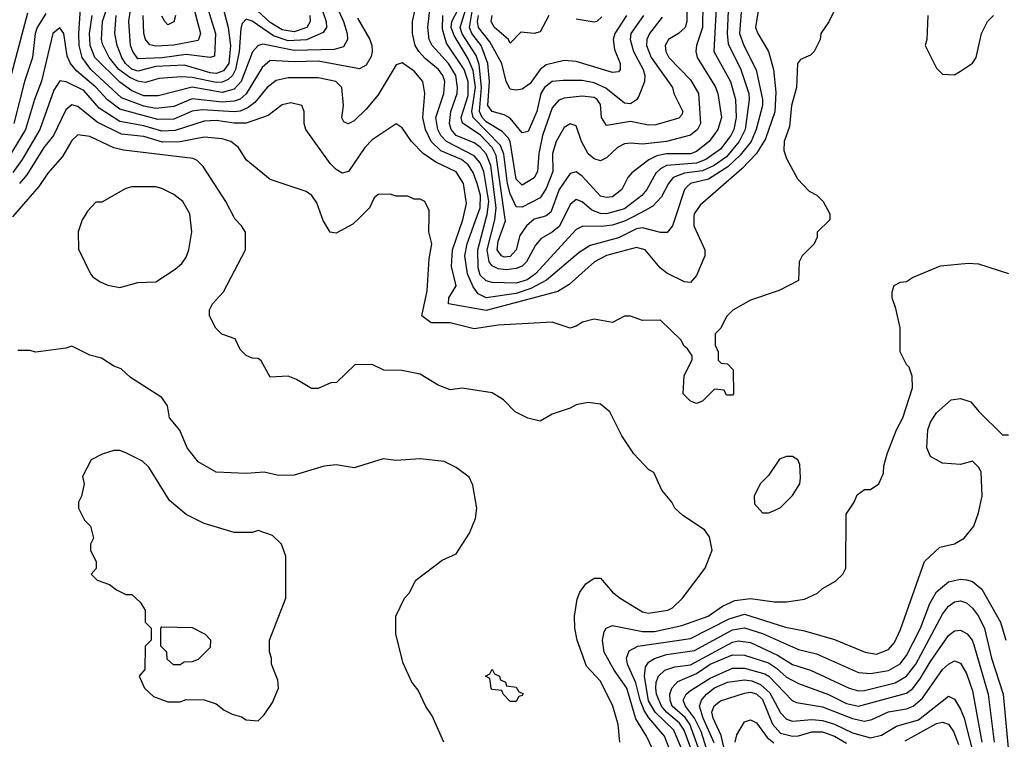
# Model space of a CAD drawing. Header units: inches. Extents: x 1793389 to 1900389, y 320802 to 470796.
# Tile 659 of 752: x 1853496 to 1856775, y 448260 to 450656. Entities that reach past the tile are written whole.
import ezdxf

# ---------------------------------------------------------------- set-up
doc = ezdxf.new("R2010")
doc.units = ezdxf.units.IN
doc.header["$MEASUREMENT"] = 0
doc.layers.add('B8454', color=7, linetype='Continuous')
doc.layers.add('B8455', color=7, linetype='Continuous')

msp = doc.modelspace()

# ---------------------------------------------------------------- linework, layer by layer
at = {"layer": 'B8454', "color": 2}
for points, elevation in [([(1853710.9, 450000), (1853704.7, 449990), (1853691.3, 449950), (1853691.6, 449891.6), (1853732, 449810), (1853739.6, 449799.6), (1853763.6, 449783.6), (1853790, 449772), (1853830, 449764.7), (1853890, 449781), (1853950, 449782.8), (1854014.2, 449825.8), (1854035.9, 449844.1), (1854050, 449864.7), (1854059.3, 449890), (1854069.3, 449950), (1854063.8, 450000)], 410), ([(1855494.5, 448250), (1855489.5, 448309.5), (1855472, 448370), (1855430, 448453.2), (1855383.9, 448503.9), (1855352.7, 448590), (1855345.2, 448630), (1855344, 448670), (1855352.9, 448727.1), (1855362, 448750), (1855382, 448778), (1855410, 448796), (1855430, 448796), (1855471, 448750), (1855496, 448730), (1855570, 448684.9), (1855590, 448680.5), (1855655.3, 448690), (1855670, 448697.3), (1855704, 448730), (1855779, 448830), (1855802, 448890), (1855793.6, 448933.6), (1855777.2, 448957.2), (1855704.7, 449004.7), (1855678, 449030), (1855668, 449050), (1855635.3, 449090), (1855608.4, 449148.4), (1855590, 449158), (1855542, 449210), (1855502, 449270), (1855462, 449350), (1855430, 449375.3), (1855390, 449381.2), (1855350, 449373.2), (1855330, 449362), (1855270, 449342), (1855230, 449319), (1855188.9, 449328.9), (1855146, 449350), (1855108, 449390), (1855070, 449414), (1854970, 449428.7), (1854930, 449424), (1854890, 449439), (1854830, 449475.3), (1854768.4, 449488.4), (1854708.9, 449488.9), (1854670, 449508), (1854612.7, 449507.3), (1854551.6, 449448.4), (1854532.7, 449447.3), (1854490, 449428), (1854468.4, 449428.4), (1854418, 449458), (1854390, 449468.7), (1854330, 449466), (1854300.4, 449520.4), (1854290, 449528), (1854270, 449528.7), (1854250, 449538), (1854230, 449558), (1854213.2, 449593.2), (1854169.2, 449609.2), (1854148.9, 449628.9), (1854128, 449670), (1854128, 449690), (1854138, 449710), (1854175.3, 449750), (1854248, 449890), (1854248.4, 449948.4), (1854235.3, 449970), (1854212.9, 449992.9), (1854209.2, 450000)], 406), ([(1854630.7, 450000), (1854605.2, 449974.8), (1854550, 449945.2), (1854530, 449948.7), (1854507.2, 449987.2), (1854502.7, 450000)], 402), ([(1856194, 450000), (1856194, 449990), (1856152, 449948), (1856152, 449932), (1856142, 449910), (1856102, 449870), (1856092, 449850), (1856090, 449788), (1856025.4, 449754.6), (1855930, 449722), (1855871.1, 449688.9), (1855850, 449668), (1855830.9, 449629.1), (1855812, 449610), (1855812.7, 449572.7), (1855822, 449550), (1855822, 449522), (1855832.7, 449512.7), (1855854, 449510), (1855872, 449490), (1855874, 449410), (1855870, 449406), (1855850, 449406), (1855842, 449422), (1855810, 449426), (1855770, 449386), (1855750, 449378), (1855730, 449386), (1855706, 449410), (1855708.9, 449471.1), (1855736.4, 449523.6), (1855736.4, 449536.4), (1855720.4, 449560.4), (1855709, 449569), (1855698, 449590), (1855630, 449655.3), (1855570, 449654), (1855530, 449668.7), (1855510, 449668.7), (1855470, 449648), (1855410, 449659), (1855370.9, 449649.1), (1855350, 449635.3), (1855330, 449629.2), (1855270, 449649), (1855090, 449638.4), (1855010, 449627), (1854930, 449646.6), (1854866.2, 449646.2), (1854836, 449670), (1854852.7, 449752.7), (1854860.2, 449859.8), (1854868.7, 449910), (1854859, 449950), (1854860, 450000)], 402), ([(1855741.9, 450000), (1855741.6, 449970), (1855778, 449890), (1855778, 449870), (1855750, 449804), (1855730, 449781.2), (1855710, 449782.7), (1855651.6, 449811.6), (1855629.2, 449830), (1855579, 449890), (1855550, 449897), (1855450, 449871.1), (1855410.7, 449850), (1855326.3, 449773.7), (1855288.9, 449751.1), (1855050, 449687.6), (1854924, 449710), (1854925.1, 449730), (1854949.6, 449770), (1854934.5, 449834.5), (1854937.6, 449890), (1854972.1, 449990), (1854974.3, 450000)], 398), ([(1855680.4, 450000), (1855670, 449969), (1855652.3, 449947.7), (1855630, 449947.6), (1855570, 449963.1), (1855550, 449959.8), (1855490.2, 449929.8), (1855395.6, 449904.4), (1855359, 449881), (1855250.9, 449789.1), (1855199, 449761), (1855150, 449744.5), (1855050, 449729.8), (1855023.4, 449743.4), (1855005.9, 449765.9), (1854987.8, 449810), (1854979.2, 449870), (1854986.4, 449910), (1855019, 450000)], 394), ([(1855539, 450000), (1855510, 449985.6), (1855470, 449971.9), (1855432.5, 449967.5), (1855371.7, 449968.3), (1855350, 449957.6), (1855214.6, 449810), (1855186, 449790), (1855150, 449778.2), (1855070, 449780.5), (1855050, 449786.3), (1855030, 449805.1), (1855022.8, 449830), (1855022, 449890), (1855050.8, 450000)], 390), ([(1855309, 450000), (1855292.4, 449967.6), (1855270, 449948.2), (1855233.1, 449926.9), (1855214.6, 449905.4), (1855184.2, 449850), (1855170, 449835.8), (1855150, 449827.3), (1855116.9, 449823.1), (1855090, 449826.6), (1855070, 449836.4), (1855059.3, 449850), (1855052.8, 449890), (1855078.6, 449990), (1855079.7, 450000)], 386), ([(1855239.8, 450000), (1855210, 449991.2), (1855183.7, 449970), (1855162.2, 449937.8), (1855150, 449889.4), (1855130, 449867.1), (1855110, 449865.7), (1855100.9, 449870), (1855086.8, 449890), (1855090, 449918.8), (1855114.1, 449985.9), (1855112.1, 450000)], 382), ([(1855602.4, 448230), (1855584.2, 448270), (1855547.9, 448327.9), (1855518, 448430), (1855476.4, 448490), (1855442.6, 448550), (1855437.4, 448590), (1855442.6, 448617.4), (1855449.7, 448630.3), (1855470, 448639.3), (1855570, 448618.5), (1855610, 448619.1), (1855701.5, 448638.5), (1855789.2, 448670), (1855836.4, 448703.6), (1855878.3, 448721.7), (1855930, 448728.8), (1856010, 448718), (1856050, 448717.3), (1856110, 448726.8), (1856153.6, 448746.4), (1856170, 448762), (1856213.6, 448786.4), (1856238, 448810), (1856248, 448830), (1856248.7, 449010), (1856275.3, 449050), (1856285.6, 449074.4), (1856310, 449091.3), (1856330, 449092), (1856358, 449110), (1856373.6, 449146.4), (1856374, 449170), (1856385.2, 449210), (1856416, 449290), (1856438, 449330), (1856469.2, 449430), (1856469, 449469), (1856459, 449499), (1856450, 449508), (1856428.7, 449550), (1856428.7, 449630), (1856414.6, 449694.6), (1856402, 449730), (1856402, 449750), (1856408.9, 449771.1), (1856430, 449782), (1856450, 449784.7), (1856470, 449798), (1856563.1, 449836.9), (1856654.6, 449845.4), (1856690, 449842.8), (1856790, 449810.7)], 402), ([(1854908.7, 448250), (1854870, 448338), (1854849.1, 448369.1), (1854823.1, 448423.1), (1854802, 448450), (1854773.6, 448513.6), (1854748.7, 448610), (1854748.7, 448670), (1854778, 448730), (1854793.6, 448746.4), (1854815.3, 448790), (1854903.2, 448856.8), (1854950, 448878), (1854994, 448946), (1855014.6, 448994.6), (1855019, 449030), (1855005.6, 449105.6), (1854992.9, 449132.9), (1854950, 449165.2), (1854910, 449185.2), (1854830, 449194), (1854750, 449188.7), (1854706.4, 449193.6), (1854610, 449164), (1854550, 449174), (1854510, 449169), (1854410, 449139), (1854358, 449138), (1854310, 449149.2), (1854250, 449145.2), (1854150, 449149), (1854090, 449184), (1854054, 449230), (1854029.3, 449289.3), (1853995.3, 449330), (1853988, 449370), (1853970, 449398), (1853864.7, 449464.7), (1853833.6, 449493.6), (1853810, 449502), (1853768.9, 449528.9), (1853730, 449539), (1853670, 449568.7), (1853650, 449562), (1853550, 449549), (1853530, 449554), (1853490, 449554)], 410), ([(1855674.5, 448190), (1855643.9, 448270), (1855591, 448331), (1855575.8, 448355.8), (1855562.3, 448390), (1855548, 448448), (1855520.5, 448510), (1855516.9, 448530), (1855525.7, 448554.3), (1855555.3, 448570), (1855730, 448595.8), (1855858.9, 448661.1), (1855910, 448676.1), (1856047, 448633), (1856110, 448621.3), (1856210, 448592.7), (1856312, 448550), (1856350, 448543.8), (1856390, 448559.1), (1856410, 448582.8), (1856430, 448626), (1856510, 448852), (1856560.2, 448899.8), (1856610, 448911.3), (1856642, 448930), (1856674, 448970), (1856690, 449014), (1856702, 449070), (1856698, 449150), (1856690, 449166), (1856670, 449186), (1856630, 449175.3), (1856570, 449179), (1856530, 449202), (1856517.2, 449230), (1856520.9, 449290), (1856530, 449316), (1856550, 449346.8), (1856598, 449390), (1856630, 449394.8), (1856663.5, 449383.5), (1856690.9, 449350.9), (1856770, 449274), (1856790, 449274)], 398), ([(1855710, 448204.5), (1855675.3, 448290), (1855612.7, 448350), (1855590, 448388.2), (1855577.4, 448470), (1855580.3, 448499.7), (1855590, 448517.1), (1855610.8, 448529.2), (1855650, 448542), (1855743.9, 448556.1), (1855870, 448624.2), (1855910, 448631.3), (1855970, 448612.3), (1856090, 448559.5), (1856150, 448544.2), (1856290, 448482), (1856330, 448479.6), (1856390, 448489.1), (1856428.8, 448511.2), (1856450, 448539.3), (1856496.4, 448630), (1856527.6, 448712.4), (1856550, 448750.5), (1856590, 448783.8), (1856630, 448793), (1856650, 448790.6), (1856670, 448784.9), (1856700.3, 448760.3), (1856762.4, 448650), (1856780.4, 448590)], 394), ([(1855731.8, 448230), (1855709, 448290), (1855694, 448314), (1855649.9, 448349.9), (1855634.2, 448370), (1855617.2, 448410), (1855615.3, 448430), (1855616, 448450), (1855623.5, 448470), (1855645.1, 448490), (1855678.4, 448501.6), (1855730, 448507.5), (1855870, 448583.9), (1855890, 448588), (1855930, 448582.7), (1856020.5, 448540.5), (1856070, 448509), (1856130, 448490.3), (1856258.8, 448430), (1856290, 448421.7), (1856310, 448422.7), (1856411.6, 448448.4), (1856450, 448470.3), (1856480.3, 448510), (1856570, 448676.3), (1856590, 448703), (1856610, 448717.6), (1856630, 448721.3), (1856650, 448714.4), (1856670, 448697.1), (1856690, 448670.5), (1856709.1, 448629.1), (1856732.7, 448530), (1856771.5, 448410), (1856788, 448230)], 390), ([(1855771.9, 448190), (1855727.8, 448310), (1855712.8, 448332.8), (1855669.8, 448370), (1855662.2, 448390), (1855661.5, 448410), (1855668.2, 448430), (1855687.9, 448452.1), (1855750, 448478.6), (1855796.2, 448510), (1855870, 448541.3), (1855910, 448540.2), (1855990, 448514.2), (1856017, 448497), (1856050, 448467.4), (1856090, 448445.7), (1856190, 448409), (1856250, 448379.6), (1856290, 448370.2), (1856450, 448413.1), (1856470.6, 448429.4), (1856496.9, 448463.1), (1856530, 448519.5), (1856590, 448606), (1856610, 448621.6), (1856630, 448623.8), (1856651.5, 448611.5), (1856668.4, 448590), (1856674.1, 448574.1), (1856722, 448410), (1856742.2, 448250)], 386), ([(1855814.1, 448134.1), (1855765.7, 448285.7), (1855744.1, 448330), (1855714.2, 448370), (1855706, 448390), (1855715.8, 448410), (1855730, 448422.3), (1855796.2, 448463.8), (1855870, 448496.5), (1855910, 448497.2), (1855978.4, 448478.4), (1855991.6, 448470), (1856069.2, 448389.2), (1856083, 448383), (1856170, 448367.9), (1856270, 448329.1), (1856310, 448320.9), (1856334, 448326), (1856390, 448351.4), (1856450, 448361.5), (1856472, 448370), (1856503, 448397), (1856570, 448492.7), (1856590, 448510.6), (1856610, 448520.7), (1856630, 448514), (1856650, 448478.8), (1856670, 448421), (1856700.2, 448250)], 382), ([(1855808.6, 448248.6), (1855772.2, 448330), (1855759.8, 448370), (1855766.6, 448390), (1855784, 448410), (1855810, 448431.2), (1855854, 448450), (1855910, 448457.8), (1855934.4, 448454.4), (1855963, 448443), (1855994.7, 448414.7), (1856030, 448348.2), (1856050, 448327), (1856070, 448320.3), (1856133.9, 448326.1), (1856170, 448322.2), (1856210.1, 448310.1), (1856270, 448281.3), (1856330, 448265.2), (1856366.1, 448273.9), (1856416.6, 448303.4), (1856490, 448325.2), (1856590, 448404), (1856610, 448394), (1856630, 448360.7), (1856641.3, 448330), (1856677.6, 448190)], 378), ([(1855850, 448195.1), (1855832.7, 448272.7), (1855805.3, 448330), (1855800.9, 448350), (1855809, 448371), (1855830, 448388.5), (1855910, 448414), (1855930, 448416.5), (1855950, 448411.1), (1855970, 448392.9), (1856003.2, 448310), (1856030, 448280.2), (1856070, 448270.2), (1856090, 448271.4), (1856134.6, 448285.4), (1856170, 448284.5), (1856210, 448270.2), (1856250, 448247.3)], 374), ([(1855878.9, 448250), (1855884.7, 448275.3), (1855910, 448318), (1855930, 448324.7), (1855950, 448314.8), (1855986.2, 448266.2), (1856008, 448248)], 370), ([(1856445, 448255), (1856550, 448312.9), (1856570, 448316.5), (1856590, 448310.4), (1856606.2, 448286.2), (1856622.5, 448242.5)], 374)]:
    msp.add_lwpolyline(points, dxfattribs=dict(at, elevation=elevation))
for points, elevation in [([(1853830, 449221.2), (1853810, 449221.2), (1853770.9, 449209.1), (1853734, 449190), (1853705.4, 449134.6), (1853711.3, 449110), (1853702, 449070), (1853692, 449050), (1853692, 449030), (1853712, 448990), (1853732, 448970), (1853742, 448930), (1853732, 448910), (1853732, 448890), (1853751.1, 448851.1), (1853751.3, 448828.7), (1853734, 448810), (1853754, 448790), (1853795.3, 448775.3), (1853818, 448758), (1853850, 448742), (1853870, 448742), (1853896.9, 448716.9), (1853914, 448690), (1853914, 448650), (1853934, 448630), (1853934, 448590), (1853914, 448570), (1853912.7, 448492.7), (1853894, 448470), (1853912, 448430), (1853942, 448402), (1853990, 448384.7), (1854030, 448384.7), (1854050, 448392), (1854110, 448391.3), (1854150, 448378), (1854176.9, 448356.9), (1854203.5, 448343.5), (1854234.8, 448334.8), (1854250, 448324.7), (1854290, 448322), (1854310, 448342), (1854338, 448382), (1854358, 448430), (1854356.4, 448456.4), (1854335.3, 448510), (1854335.3, 448530), (1854328.4, 448551.6), (1854328, 448590), (1854382, 448730), (1854382, 448870), (1854368, 448910), (1854338, 448938), (1854290, 448955.3), (1854270, 448948.7), (1854210, 448948.7), (1854110, 448979), (1854050, 449009), (1853994.8, 449054.8), (1853926.3, 449166.3), (1853905.6, 449185.6), (1853850, 449214)], 414), ([(1856070, 449202), (1856050, 449202), (1856027.1, 449192.9), (1855990, 449138), (1855962, 449110), (1855942, 449070), (1855943.6, 449043.6), (1855970, 449014), (1855990, 449014), (1856010, 449022), (1856030, 449032), (1856070, 449071.3), (1856094, 449110), (1856097.2, 449130), (1856094.6, 449174.6), (1856088, 449190)], 406), ([(1854030, 448508), (1854008.4, 448508.4), (1853987.3, 448527.3), (1853986, 448550), (1853966, 448570), (1853966, 448630), (1853970, 448634), (1854070, 448632), (1854114, 448610), (1854131.6, 448591.6), (1854130, 448566), (1854090, 448526), (1854070, 448518), (1854043.6, 448516.4)], 414), ([(1855130, 448386), (1855106, 448410), (1855102, 448422), (1855070, 448426), (1855066, 448430), (1855062, 448462), (1855048, 448470), (1855062, 448478), (1855070, 448494), (1855078, 448478), (1855094, 448470), (1855098, 448458), (1855114, 448450), (1855118, 448438), (1855150, 448434), (1855158, 448418), (1855172.7, 448412.7), (1855170, 448406), (1855158, 448402), (1855150, 448386)], 406)]:
    msp.add_lwpolyline(points, close=True, dxfattribs=dict(at, elevation=elevation))
at = {"layer": 'B8455', "color": 2}
for points, elevation in [([(1854520.8, 450770), (1854574.3, 450650), (1854587, 450610), (1854588.4, 450590), (1854574.1, 450565.9), (1854543.1, 450556.9), (1854410, 450553.8), (1854305.5, 450574.5), (1854290, 450569.6), (1854271.3, 450548.7), (1854233.4, 450450), (1854210, 450424.5), (1854170, 450413.2), (1854070, 450431.5), (1853957.8, 450402.2), (1853910, 450402.2), (1853870, 450418.7), (1853830, 450447.4), (1853746.4, 450530), (1853730.8, 450570), (1853728.9, 450610), (1853737.4, 450670)], 386), ([(1854469.2, 450790), (1854516.9, 450650), (1854518, 450630), (1854507, 450613), (1854450.8, 450589.2), (1854390, 450585.6), (1854341.7, 450601.7), (1854270, 450651.3), (1854250, 450658), (1854236.7, 450643.3), (1854233.1, 450626.9), (1854227.2, 450550), (1854214.8, 450490), (1854204.9, 450470), (1854190, 450456.5), (1854170, 450448), (1854150, 450446.6), (1854070, 450463.7), (1854034.3, 450465.7), (1853960.2, 450459.8), (1853913.5, 450446.5), (1853890, 450450.7), (1853863.1, 450463.1), (1853826.6, 450490), (1853794.2, 450530), (1853772.7, 450572.7), (1853768.7, 450590), (1853771.9, 450650), (1853804.8, 450750)], 382), ([(1855970, 450778), (1855947, 450630), (1855954.4, 450610), (1855990.2, 450550.2), (1856007.2, 450490), (1856014.6, 450414.6), (1856011.1, 450348.9), (1855980.6, 450259.4), (1855950.3, 450210), (1855901, 450159), (1855762, 450038), (1855742, 450010), (1855741.9, 450000)], 398), ([(1854116.9, 450710), (1854148, 450610), (1854145.4, 450534.6), (1854130.5, 450529.5), (1854050, 450539.8), (1853970.8, 450529.2), (1853890, 450525.7), (1853872.4, 450550), (1853865.1, 450570), (1853859.8, 450650), (1853870.8, 450730)], 374), ([(1854462.3, 450670), (1854463.7, 450650), (1854452.2, 450630), (1854410, 450615.8), (1854370, 450621.6), (1854330, 450646.8), (1854230, 450739.8)], 378), ([(1855635.5, 450664.5), (1855593.4, 450610), (1855584.9, 450590), (1855584, 450570), (1855599, 450530), (1855670.4, 450430), (1855674.9, 450410), (1855704.9, 450350), (1855701.4, 450338.6), (1855691.8, 450328.2), (1855614.7, 450305.3), (1855590, 450304.2), (1855530, 450317.3), (1855450, 450303.7), (1855434, 450330), (1855430, 450373.2), (1855419.5, 450390), (1855410, 450396.3), (1855370, 450401.3), (1855310, 450394.7), (1855291.7, 450388.3), (1855270, 450362.7), (1855237.7, 450270), (1855225.5, 450210), (1855220.3, 450150), (1855210, 450129.6), (1855170, 450104.7), (1855150, 450125.2), (1855129.8, 450249.8), (1855123, 450263), (1855103.2, 450283.2), (1855050, 450316.2), (1855036.8, 450330), (1855027.4, 450350), (1855033.7, 450430), (1855026.2, 450506.2), (1855016.2, 450536.2), (1854970, 450608.4), (1854962.9, 450630), (1855000.2, 450750)], 374), ([(1854621.3, 450661.3), (1854662.4, 450590), (1854668.4, 450570), (1854670.4, 450550), (1854666.2, 450533.8), (1854650, 450504), (1854627.3, 450492.7), (1854490, 450517.8), (1854410, 450515.1), (1854330, 450520.5), (1854303.2, 450496.8), (1854250.8, 450409.2), (1854230, 450390.9), (1854210, 450384.4), (1854170, 450381.7), (1854070, 450391.9), (1854010, 450366.4), (1853950, 450359.8), (1853910, 450367.4), (1853835.4, 450395.4), (1853733.5, 450490), (1853704.2, 450530), (1853694.4, 450570), (1853692.5, 450610), (1853699.7, 450710)], 390), ([(1854168.9, 450711.1), (1854190.2, 450630.2), (1854197.7, 450570), (1854192.2, 450510), (1854174.9, 450485.1), (1854150, 450477), (1854130, 450479.4), (1854044.7, 450504.7), (1853950, 450500.2), (1853890, 450484.2), (1853870, 450490.8), (1853848.8, 450510), (1853836.8, 450530), (1853820.9, 450570), (1853813.3, 450610), (1853817.6, 450670)], 378), ([(1854071.4, 450710), (1854098.7, 450610), (1854090, 450586.3), (1854010, 450570.9), (1853950, 450567.4), (1853930, 450571.8), (1853915.1, 450590), (1853909.7, 450610), (1853907.4, 450670)], 370), ([(1855771.3, 450710), (1855770.2, 450630), (1855750.3, 450570), (1855748.2, 450550), (1855752.2, 450530), (1855813, 450433), (1855820.9, 450410), (1855833.4, 450330), (1855821.3, 450290), (1855792, 450250), (1855750, 450216.9), (1855730, 450209.8), (1855650, 450209.8), (1855617.8, 450202.2), (1855591, 450189), (1855534.4, 450145.6), (1855521.6, 450130), (1855502, 450090), (1855470, 450066), (1855450, 450063.6), (1855430, 450067.8), (1855370, 450134.5), (1855350, 450149.5), (1855330, 450143.7), (1855293.1, 450090), (1855264.7, 450015.3), (1855250, 450003), (1855239.8, 450000)], 382), ([(1855815.8, 450695.8), (1855807.6, 450550), (1855863.6, 450450), (1855880.2, 450390), (1855882.6, 450330), (1855874.2, 450290), (1855864.7, 450270), (1855830, 450225.1), (1855781.3, 450190), (1855750, 450178.7), (1855650, 450170.8), (1855630, 450159.7), (1855614.7, 450145.3), (1855584.4, 450090), (1855568.4, 450070), (1855510, 450025.8), (1855450.2, 450009.8), (1855430, 450010.9), (1855401.6, 450021.6), (1855370, 450049.5), (1855350, 450057), (1855330, 450040.9), (1855309, 450000)], 386), ([(1855856.5, 450710), (1855852.2, 450610), (1855856, 450576), (1855897.7, 450490), (1855924.4, 450410), (1855925.5, 450390), (1855912.1, 450290), (1855892.2, 450250), (1855850, 450199.8), (1855808.8, 450170), (1855770, 450152.9), (1855710, 450145.3), (1855672.4, 450130), (1855656.5, 450110), (1855633.7, 450066.3), (1855604.5, 450035.5), (1855579.7, 450020.3), (1855539, 450000)], 390), ([(1855901.5, 450710), (1855894, 450610), (1855907.6, 450570), (1855949.2, 450489.2), (1855970.2, 450390), (1855970.2, 450369.8), (1855949.3, 450290), (1855932.3, 450250), (1855895.6, 450204.4), (1855854.5, 450165.5), (1855790, 450125.3), (1855730.7, 450110), (1855719.6, 450100.4), (1855710.4, 450090), (1855680.4, 450000)], 394), ([(1853522, 450678), (1853428.9, 450330)], 386), ([(1853583.4, 450676.6), (1853554.3, 450630), (1853548, 450610), (1853538.3, 450530), (1853511.6, 450450), (1853476.5, 450310)], 390), ([(1854015.5, 450670), (1854010, 450649), (1853990, 450639), (1853979, 450650), (1853970, 450668)], 366), ([(1855050.8, 450000), (1855052.7, 450007.3), (1855059, 450050), (1855041.8, 450150), (1855030, 450179.7), (1855010, 450203.1), (1854917.4, 450250), (1854899.2, 450270), (1854888.7, 450290), (1854882, 450330), (1854908.4, 450410), (1854912.1, 450450), (1854905.1, 450470), (1854891.1, 450490), (1854846.6, 450526.6), (1854825.4, 450550), (1854813.7, 450570), (1854804, 450610), (1854804.8, 450650), (1854813.3, 450690)], 390), ([(1855079.7, 450000), (1855082.8, 450030), (1855065, 450170), (1855049.3, 450209.3), (1855030, 450232), (1855010, 450246.4), (1854949.9, 450269.9), (1854933.1, 450290), (1854927.6, 450310), (1854931.7, 450350), (1854952.9, 450410), (1854954.8, 450430), (1854948.9, 450470), (1854924.5, 450510), (1854869.7, 450570), (1854860.4, 450590), (1854855.4, 450630), (1854861.7, 450690)], 386), ([(1855112.1, 450000), (1855083.4, 450203.4), (1855069.8, 450230), (1855030, 450272.3), (1854970.9, 450310.9), (1854966.6, 450330), (1854990, 450404), (1854989.8, 450450), (1854976.2, 450490), (1854917.7, 450577.7), (1854904.2, 450624.2), (1854905.3, 450670)], 382), ([(1855717.6, 450690), (1855718.4, 450650), (1855712.7, 450630), (1855690.8, 450610), (1855657.3, 450590), (1855646.4, 450570), (1855648.5, 450550), (1855658.4, 450530), (1855730, 450455.5), (1855757.1, 450410), (1855763.6, 450310), (1855753.7, 450290), (1855730, 450271.3), (1855650.2, 450249.8), (1855570, 450241.1), (1855530, 450245.1), (1855510, 450242), (1855486.8, 450230), (1855450, 450196), (1855430, 450186), (1855410, 450192.3), (1855390, 450209.4), (1855367.3, 450250), (1855350, 450302), (1855330, 450309.2), (1855310, 450297.2), (1855282.6, 450250), (1855270.4, 450210), (1855271.6, 450150), (1855250, 450094), (1855230, 450062.9), (1855170, 450032), (1855150, 450032.7), (1855130, 450076.2), (1855120.8, 450110), (1855108.3, 450208.3), (1855097.2, 450237.2), (1855006.3, 450330), (1855001.9, 450350), (1855014.2, 450430), (1855006.4, 450486.4), (1854990, 450525.4), (1854942.8, 450602.8), (1854933.4, 450630), (1854935.4, 450650), (1854956.3, 450690)], 378), ([(1855573.7, 450670), (1855531.8, 450610), (1855528.9, 450590), (1855540.2, 450550), (1855572.9, 450490), (1855578.7, 450470), (1855577.6, 450450), (1855558.3, 450401.7), (1855550, 450389.4), (1855530, 450376.2), (1855510, 450378.4), (1855448.3, 450428.3), (1855410, 450445.8), (1855370, 450452.9), (1855306.6, 450453.4), (1855270, 450449.7), (1855244.2, 450430), (1855231.7, 450410), (1855218.3, 450350), (1855190, 450284), (1855170, 450279.3), (1855130, 450328), (1855110, 450338.9), (1855069.6, 450350), (1855055.4, 450370), (1855060.3, 450450), (1855054.8, 450510), (1855033.2, 450570), (1855001.5, 450610), (1854994.1, 450630), (1855003.8, 450690)], 370), ([(1855517.4, 450670), (1855478.3, 450610), (1855473.1, 450590), (1855476.9, 450556.9), (1855496.4, 450510), (1855496.3, 450490), (1855490, 450482.7), (1855470, 450479.5), (1855350, 450517), (1855310, 450519.5), (1855250, 450506), (1855230, 450489.6), (1855196.8, 450443.2), (1855170, 450425.1), (1855150, 450420.9), (1855130, 450424), (1855116.9, 450450), (1855101.7, 450510), (1855062, 450582), (1855024.2, 450630), (1855021.3, 450650), (1855024.3, 450670)], 366), ([(1855258.4, 450670), (1855230, 450615.1), (1855210, 450609.4), (1855165.3, 450614.7), (1855130, 450578), (1855124, 450590), (1855077, 450630), (1855066, 450650), (1855069.7, 450670)], 362), ([(1855434.9, 450665.1), (1855418, 450650), (1855410, 450647.3), (1855350, 450657.6)], 362), ([(1856210, 450688), (1856190.9, 450649.1), (1856164.7, 450610), (1856162, 450590), (1856142, 450550), (1856130, 450538), (1856096.9, 450523.1), (1856086.8, 450510), (1856083.8, 450430), (1856066.7, 450370), (1856059.5, 450300.5), (1856042, 450250), (1856040.7, 450220.7), (1856050, 450194), (1856086.4, 450126.4), (1856125.4, 450085.4), (1856151.1, 450071.1), (1856172, 450050), (1856194, 450010), (1856194, 450000)], 402), ([(1856521, 450670), (1856518, 450590), (1856512, 450570), (1856550, 450494), (1856570, 450474), (1856610, 450472), (1856630, 450484.7), (1856669.1, 450510.9), (1856682, 450530), (1856699, 450610), (1856719, 450650), (1856739, 450670)], 406), ([(1855019, 450000), (1855029.8, 450030), (1855030.6, 450070), (1855020.3, 450110), (1855006.7, 450146.7), (1854990, 450172.4), (1854967.6, 450190), (1854898.7, 450218.7), (1854866.4, 450250), (1854847.4, 450290), (1854838.7, 450330), (1854846, 450410), (1854838.4, 450450), (1854810, 450484.5), (1854770, 450512.7), (1854750, 450505.2), (1854690, 450406), (1854650, 450358), (1854610, 450319), (1854590, 450309.2), (1854575.3, 450315.3), (1854569.3, 450329.3), (1854575.1, 450370), (1854569.4, 450430), (1854549, 450450), (1854490, 450462.4), (1854390, 450462.4), (1854350, 450453.3), (1854320.4, 450430), (1854279.6, 450380.4), (1854256.7, 450363.3), (1854230, 450351.7), (1854210, 450348.9), (1854103.9, 450356.1), (1854070, 450350.8), (1854010, 450325), (1853956.7, 450323.3), (1853830, 450357.8), (1853788.5, 450388.5), (1853750, 450430.9), (1853685.6, 450485.6), (1853665.1, 450510), (1853654.3, 450534.3), (1853642.7, 450610), (1853630, 450629), (1853606.4, 450610), (1853569.1, 450450.9), (1853545.2, 450390), (1853515.8, 450290), (1853443.2, 450170)], 394), ([(1854974.3, 450000), (1854983.9, 450043.9), (1854974, 450110), (1854950, 450149.5), (1854881.8, 450181.8), (1854839.5, 450210), (1854800.9, 450250), (1854770, 450295.3), (1854750, 450308.7), (1854670, 450256), (1854645.5, 450230), (1854591, 450150), (1854570, 450145.2), (1854550, 450157.2), (1854530, 450177.2), (1854449, 450290), (1854444, 450310), (1854444, 450350), (1854435.3, 450370), (1854398.6, 450378.6), (1854370, 450372.7), (1854323.4, 450336.6), (1854250, 450311.1), (1854210, 450310.8), (1854150, 450319.8), (1854110, 450317.6), (1854013.4, 450286.6), (1853970, 450285), (1853910, 450302.2), (1853830, 450316.8), (1853761.3, 450361.3), (1853710, 450419.8), (1853650.7, 450449.3), (1853630, 450452), (1853610, 450421.2), (1853562.7, 450290), (1853504.4, 450190), (1853472.9, 450147.1)], 398), ([(1854502.7, 450000), (1854486.3, 450046.3), (1854468.7, 450070), (1854450, 450084), (1854330, 450124), (1854250, 450189), (1854225.2, 450230), (1854199, 450250), (1854170, 450259.6), (1854110, 450265.1), (1854030, 450248.7), (1853972.1, 450247.9), (1853910, 450267.3), (1853834.8, 450274.8), (1853754.6, 450314.6), (1853690, 450367.3), (1853670, 450372), (1853650, 450356), (1853608.7, 450270), (1853576.5, 450230), (1853520.4, 450139.6), (1853494.9, 450110)], 402), ([(1854209.2, 450000), (1854182.7, 450050), (1854107.5, 450167.5), (1854087.3, 450187.3), (1854073.3, 450193.3), (1853841.7, 450221.7), (1853809.7, 450229.7), (1853730, 450267), (1853690, 450272.3), (1853670, 450253.2), (1853639.2, 450200.8), (1853590, 450145.2), (1853559.9, 450100.1), (1853471.6, 450000)], 406), ([(1854063.8, 450000), (1854062.7, 450010), (1854039, 450050), (1854010, 450074), (1853970, 450094), (1853950, 450099), (1853870, 450099), (1853850, 450094), (1853770, 450048.7), (1853750, 450048), (1853722, 450018), (1853710.9, 450000)], 410), ([(1854860, 450000), (1854860.4, 450020.4), (1854846, 450050), (1854830, 450058), (1854810, 450058), (1854788.4, 450068.4), (1854750, 450068.7), (1854730, 450075.3), (1854690, 450074), (1854676.9, 450063.1), (1854661, 450030), (1854630.7, 450000)], 402)]:
    msp.add_lwpolyline(points, dxfattribs=dict(at, elevation=elevation))

doc.saveas('drawing.dxf')
